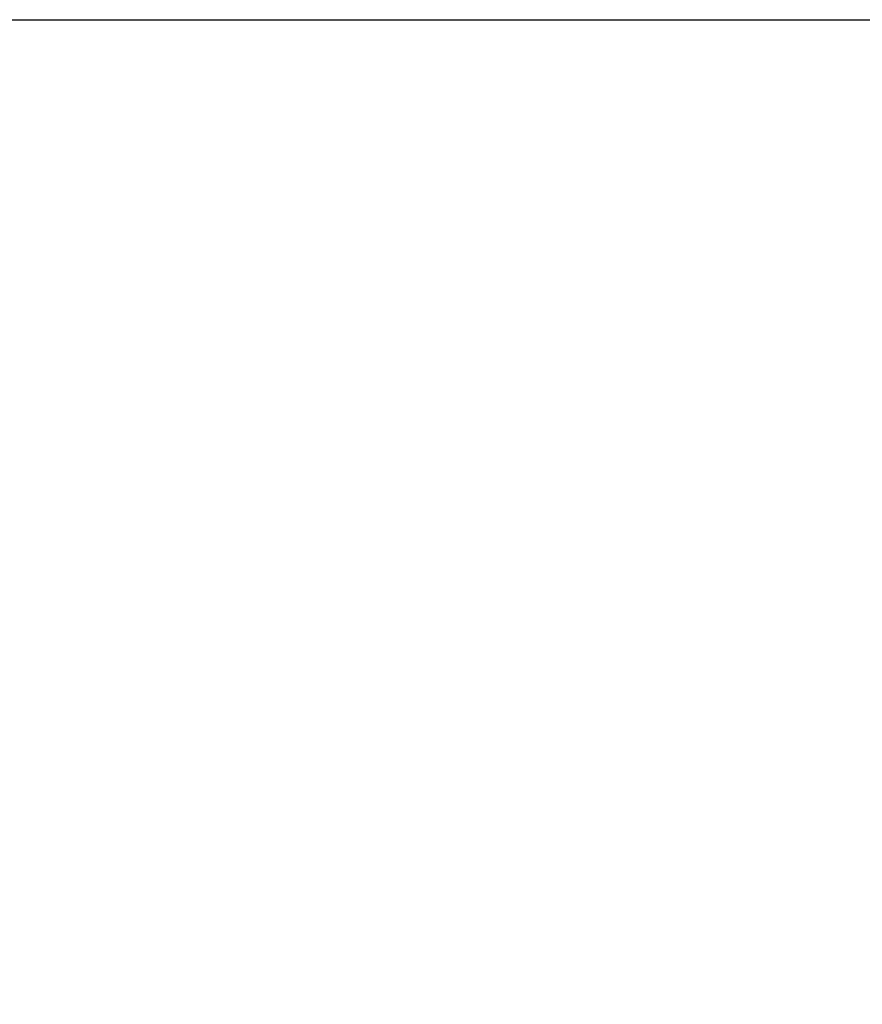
# Model space of a CAD drawing. Header units: millimetres. Extents: x 15 to 2005, y -26 to 622.
# Tile 523 of 656: x 155.08348 to 155.08757, y -12.54794 to -12.54316. Entities that reach past the tile are written whole.
import ezdxf

# ---------------------------------------------------------------- set-up
doc = ezdxf.new("R2010")
doc.units = ezdxf.units.MM

# ---------------------------------------------------------------- blocks, each defined once
blk = doc.blocks.new('SG1')
at = {"color": 7, "linetype": 'Continuous'}
blk.add_open_spline([(155.1816697, -12.6431625), (155.1802514, -12.6431524), (155.1788251, -12.643122), (155.1773914, -12.6430709), (155.1759504, -12.6429988), (155.1745027, -12.6429053), (155.1730487, -12.6427902), (155.1715887, -12.642653), (155.1701232, -12.6424936), (155.1686527, -12.6423116), (155.1671777, -12.6421068), (155.1656986, -12.6418788), (155.1642159, -12.6416275), (155.1627301, -12.6413525), (155.1612418, -12.6410537), (155.1597514, -12.6407308), (155.1582596, -12.6403837), (155.1567668, -12.6400121), (155.1552736, -12.6396158), (155.1537806, -12.6391948), (155.1522885, -12.6387488), (155.1507976, -12.6382777), (155.1493088, -12.6377816), (155.1478225, -12.6372601), (155.1463395, -12.6367134), (155.1448602, -12.6361413), (155.1433853, -12.6355438), (155.1419156, -12.6349209), (155.1404515, -12.6342726), (155.1389937, -12.633599), (155.1375429, -12.6329), (155.1360997, -12.6321758), (155.1346648, -12.6314265), (155.1332387, -12.6306522), (155.1318222, -12.6298529), (155.1304159, -12.6290289), (155.1290203, -12.6281804), (155.1276362, -12.6273075), (155.1262642, -12.6264105), (155.1249048, -12.6254896), (155.1235588, -12.6245451), (155.1222266, -12.6235772), (155.120909, -12.6225863), (155.1196065, -12.6215727), (155.1183196, -12.6205367), (155.117049, -12.6194787), (155.1157952, -12.6183992), (155.1145588, -12.6172984), (155.1133403, -12.6161768), (155.1121402, -12.6150349), (155.110959, -12.6138731), (155.1097972, -12.6126919), (155.1086553, -12.6114918), (155.1075337, -12.6102733), (155.1064329, -12.6090369), (155.1053534, -12.6077831), (155.1042954, -12.6065125), (155.1032594, -12.6052256), (155.1022458, -12.6039231), (155.1012549, -12.6026055), (155.100287, -12.6012733), (155.0993425, -12.5999273), (155.0984216, -12.5985679), (155.0975246, -12.5971959), (155.0966517, -12.5958118), (155.0958032, -12.5944162), (155.0949792, -12.5930099), (155.09418, -12.5915934), (155.0934056, -12.5901673), (155.0926563, -12.5887324), (155.0919321, -12.5872892), (155.0912331, -12.5858384), (155.0905595, -12.5843806), (155.0899112, -12.5829166), (155.0892883, -12.5814468), (155.0886908, -12.5799719), (155.0881187, -12.5784926), (155.087572, -12.5770096), (155.0870505, -12.5755233), (155.0865544, -12.5740345), (155.0860833, -12.5725436), (155.0856373, -12.5710515), (155.0852163, -12.5695585), (155.08482, -12.5680653), (155.0844484, -12.5665726), (155.0841013, -12.5650807), (155.0837784, -12.5635903), (155.0834796, -12.562102), (155.0832046, -12.5606162), (155.0829533, -12.5591335), (155.0827253, -12.5576544), (155.0825205, -12.5561794), (155.0823385, -12.5547089), (155.0821791, -12.5532434), (155.082042, -12.5517834), (155.0819268, -12.5503294), (155.0818333, -12.5488817), (155.0817612, -12.5474407), (155.0817101, -12.546007), (155.0816797, -12.5445807), (155.0816697, -12.5431625)], degree=1, knots=[0, 0, 0.009029, 0.018111, 0.027245, 0.03643, 0.045665, 0.054951, 0.064287, 0.073671, 0.083104, 0.092585, 0.102112, 0.111686, 0.121306, 0.13097, 0.140678, 0.150429, 0.160223, 0.170058, 0.179933, 0.189848, 0.199801, 0.209792, 0.21982, 0.229883, 0.23998, 0.25011, 0.260273, 0.270467, 0.28069, 0.290942, 0.301222, 0.311527, 0.321858, 0.332212, 0.342589, 0.352987, 0.363404, 0.37384, 0.384293, 0.394762, 0.405245, 0.41574, 0.426248, 0.436765, 0.447291, 0.457824, 0.468363, 0.478906, 0.489452, 0.5, 0.510548, 0.521094, 0.531637, 0.542176, 0.552709, 0.563235, 0.573752, 0.58426, 0.594755, 0.605238, 0.615707, 0.62616, 0.636596, 0.647013, 0.657411, 0.667788, 0.678142, 0.688473, 0.698778, 0.709058, 0.71931, 0.729533, 0.739727, 0.74989, 0.76002, 0.770117, 0.78018, 0.790208, 0.800199, 0.810152, 0.820067, 0.829942, 0.839777, 0.849571, 0.859322, 0.86903, 0.878694, 0.888314, 0.897888, 0.907415, 0.916896, 0.926329, 0.935713, 0.945049, 0.954335, 0.96357, 0.972755, 0.981889, 0.990971, 1, 1], dxfattribs=at)

msp = doc.modelspace()

# ---------------------------------------------------------------- linework, layer by layer
at = {"color": 7, "linetype": 'Continuous'}
msp.add_line((155.0816697, -12.5431625), (155.7316697, -12.5431625), dxfattribs=at)
msp.add_arc((155.1816697, -12.5431625), 0.1, 180, 270, dxfattribs=at)

# ---------------------------------------------------------------- block references
msp.add_blockref('SG1', (0, 0))

doc.saveas('drawing.dxf')
